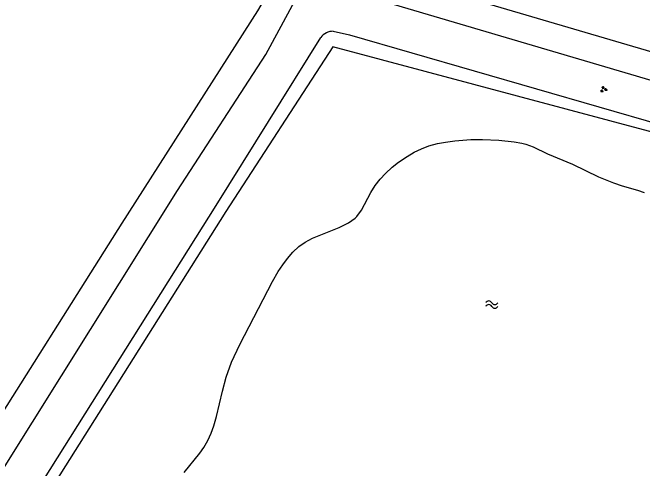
# Model space of a CAD drawing. Extents: x 135999 to 138000, y 396000 to 398501.
# Drawn here: x 136187.9 to 136266.3, y 396208.2 to 396264.9 of the extents above; entities that cross this region are included whole.
import ezdxf

# ---------------------------------------------------------------- set-up
doc = ezdxf.new("R2010")
doc.units = 0
for name, color, linetype in [('gg-knt-BGT kruinlijn', 7, 'Continuous'), ('gg-knt-bovenkant onderkant talud', 7, 'Continuous'), ('gg-kntw-bovenkant insteek waterloop', 7, 'Continuous'), ('gg-kntw-waterlijn', 7, 'Continuous'), ('gt-symb-groenvak', 7, 'Continuous'), ('gt-symb-watersymbool', 7, 'Continuous')]:
    doc.layers.add(name, color=color, linetype=linetype)

# ---------------------------------------------------------------- blocks, each defined once
blk = doc.blocks.new('gt0-GRVAK')
at = {"layer": 'gt-symb-groenvak'}
for p, q in [((-0.11, 0.189), (-0.228, 0.24)), ((-0.182, 0.153), (0.088, 0.153)), ((-0.091, 0.211), (-0.156, 0.322)), ((-0.047, 0.214), (-0.047, 0.393)), ((-0.004, 0.211), (0.061, 0.322)), ((0.015, 0.189), (0.133, 0.24)), ((0.262, -0.052), (0.197, 0.059)), ((0.305, -0.049), (0.305, 0.13)), ((0.349, -0.052), (0.414, 0.059)), ((-0.245, -0.228), (-0.363, -0.177)), ((-0.318, -0.264), (-0.047, -0.264)), ((-0.226, -0.206), (-0.291, -0.095)), ((-0.183, -0.203), (-0.183, -0.024)), ((-0.139, -0.206), (-0.074, -0.095)), ((-0.12, -0.228), (-0.002, -0.177)), ((0.243, -0.074), (0.125, -0.023)), ((0.17, -0.11), (0.441, -0.11)), ((0.368, -0.074), (0.486, -0.023))]:
    blk.add_line(p, q, dxfattribs=at)
blk = doc.blocks.new('gt0-WA')
at = {"layer": 'gt-symb-watersymbool'}
for centre, start, end in [((-0.323, 0.022), 28.07249, 151.92751), ((0.427, 0.422), 208.07248, 331.92751), ((-0.323, -0.428), 28.07249, 151.92751), ((0.427, -0.028), 208.07248, 331.92751)]:
    blk.add_arc(centre, 0.425, start, end, dxfattribs=at)

msp = doc.modelspace()

# ---------------------------------------------------------------- linework, layer by layer
at = {"layer": 'gg-knt-BGT kruinlijn'}
for points in [[(136227.858, 396262.556), (136229.878, 396262.132), (136268.702, 396250.93), (136308.001, 396239.481), (136310.677, 396249.947)], [(136131.665, 396127.988), (136146.531, 396145.269), (136166.104, 396168.275), (136170.775, 396173.902), (136176.236, 396182.102), (136213.255, 396240.866), (136226.299, 396261.794)]]:
    msp.add_lwpolyline(points, dxfattribs=at)
msp.add_arc((136227.836, 396260.626), 1.93, 89.33917, 142.75728, dxfattribs=at)
at = {"layer": 'gg-knt-bovenkant onderkant talud'}
msp.add_lwpolyline([(136312.284, 396249.506), (136309.108, 396237.597), (136268.359, 396249.801), (136227.787, 396260.628), (136214.466, 396240.114), (136177.412, 396181.438), (136171.773, 396173.193), (136167.17, 396167.424), (136147.319, 396144.303), (136131.629, 396125.942), (136144.763, 396084.1), (136109.445, 396073.238), (136105.504, 396071.822)], dxfattribs=at)
at = {"layer": 'gg-kntw-bovenkant insteek waterloop'}
for points in [[(136172.298, 396185.083), (136208.447, 396242.739), (136219.447, 396259.662), (136224.675, 396269.359), (136228.09, 396268.091)], [(136234.589, 396266.118), (136299.498, 396246.997), (136301.202, 396252.615)], [(136209.295, 396207.677), (136211.24, 396210.059), (136211.724, 396210.76), (136212.221, 396211.629), (136212.64, 396212.54), (136212.99, 396213.481), (136213.329, 396214.64), (136214.047, 396217.773), (136214.511, 396219.505), (136215.186, 396221.389), (136216.201, 396223.586), (136220.289, 396231.407), (136221.011, 396232.659), (136221.556, 396233.497), (136222.154, 396234.303), (136222.833, 396235.08), (136223.57, 396235.765), (136224.364, 396236.334), (136225.249, 396236.797), (136228.594, 396238.149), (136229.75, 396238.737), (136230.562, 396239.318), (136230.774, 396239.519), (136231.373, 396240.296), (136232.526, 396242.507), (136233.065, 396243.359), (136233.682, 396244.149), (136234.364, 396244.88), (136235.185, 396245.632), (136235.97, 396246.253), (136237.058, 396246.991), (136237.929, 396247.495), (136238.831, 396247.934), (136239.763, 396248.292), (136240.841, 396248.583), (136241.826, 396248.763)], [(136241.826, 396248.763), (136242.999, 396248.911), (136244.997, 396249.074), (136246.456, 396249.103), (136248.451, 396249.002), (136250.362, 396248.815), (136251.347, 396248.644), (136251.83, 396248.516), (136252.761, 396248.166), (136254.548, 396247.306), (136257.624, 396246.016), (136260.887, 396244.451), (136262.736, 396243.689), (136263.821, 396243.328), (136265.749, 396242.776), (136266.568, 396242.482)]]:
    msp.add_lwpolyline(points, dxfattribs=at)
at = {"layer": 'gg-kntw-waterlijn'}
for points in [[(136232.002, 396273.514), (136229.261, 396271.794), (136223.289, 396273.399), (136218.407, 396265.097), (136201.533, 396238.667), (136165.03, 396180.932), (136160.939, 396175.421), (136132.632, 396142.332)], [(136298.143, 396253.486), (136297.514, 396251.174), (136243.521, 396267.035)]]:
    msp.add_lwpolyline(points, dxfattribs=at)

# ---------------------------------------------------------------- block references
at = {"layer": 'gt-symb-groenvak'}
msp.add_blockref('gt0-GRVAK', (136261.506, 396255.331), dxfattribs=at)
at = {"layer": 'gt-symb-watersymbool'}
msp.add_blockref('gt0-WA', (136247.542, 396228.554), dxfattribs=at)

doc.saveas('drawing.dxf')
